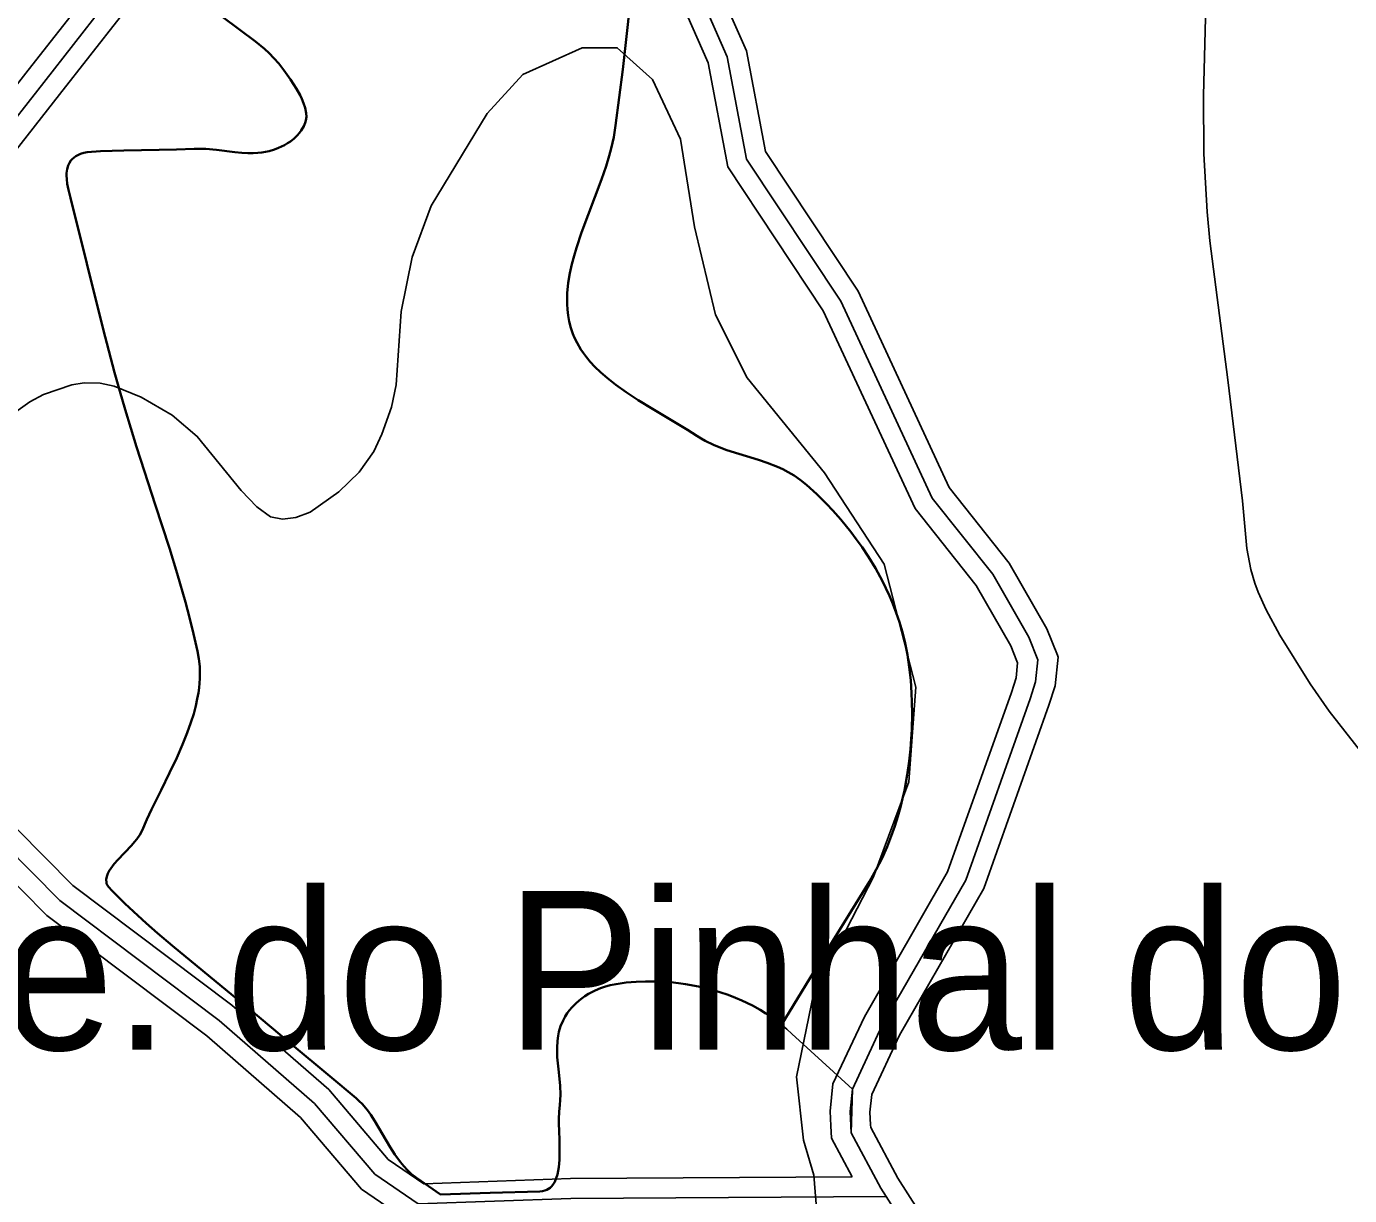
# Model space of a CAD drawing. Extents: x -64005 to -55000, y -89025 to -80000.
# Drawn here: x -58822 to -58155, y -86796 to -86207 of the extents above; entities that cross this region are included whole.
import ezdxf
from ezdxf.enums import TextEntityAlignment as Align

# ---------------------------------------------------------------- set-up
doc = ezdxf.new("R2010")
doc.units = 0
doc.header["$LTSCALE"] = 32
doc.linetypes.add('LONG_DASHED', pattern=[7.5, 6, -1.5])
for name, color, linetype, lineweight in [('1', 7, 'Continuous', 25), ('2', 7, 'Continuous', 25), ('24', 7, 'Continuous', 25), ('25', 7, 'Continuous', 35), ('39', 7, 'LONG_DASHED', 25), ('8', 7, 'Continuous', 25)]:
    doc.layers.add(name, color=color, linetype=linetype, lineweight=lineweight)
doc.layers.add('45', color=7, linetype='Continuous')

msp = doc.modelspace()

# ---------------------------------------------------------------- linework, layer by layer
at = {"layer": '1'}
for points in [[(-58423.39, -86808.8), (-58425.16, -86785.79), (-58430.46, -86768.08), (-58434, -86736.22), (-58425.16, -86693.73), (-58395.07, -86635.31), (-58377.37, -86587.51), (-58373.83, -86539.71), (-58389.76, -86477.74), (-58419.85, -86431.71), (-58458.78, -86383.91), (-58474.71, -86352.05), (-58485.33, -86307.79), (-58492.41, -86263.53), (-58506.56, -86233.43), (-58524.26, -86217.5), (-58541.96, -86217.5), (-58571.85, -86231.01)], [(-58571.85, -86231.01), (-58589.86, -86250.62), (-58618.06, -86297.16), (-58627.66, -86323.06), (-58633.1, -86350.48), (-58635.72, -86387.44), (-58638.02, -86398.66), (-58642.84, -86412.21), (-58647.02, -86420.95), (-58654.41, -86431.41), (-58664.62, -86441.31), (-58679.02, -86451.54), (-58686.28, -86454.23), (-58692.93, -86455.04), (-58699.01, -86453.86), (-58705.95, -86448.81), (-58713.89, -86440.64), (-58735.92, -86413.4), (-58748.52, -86402.66), (-58764.25, -86393.55), (-58777.89, -86388.11), (-58784.92, -86386.55), (-58792.91, -86386.44), (-58799.14, -86387.47), (-58813.43, -86392.3), (-58820.26, -86395.94), (-58834.38, -86406.06)]]:
    msp.add_lwpolyline(points, dxfattribs=at)
at = {"layer": '2'}
msp.add_lwpolyline([(-58144.91, -86578.33), (-58165.52, -86551.82), (-58175.15, -86538.08), (-58190.34, -86513.55), (-58197.28, -86500.72), (-58201.29, -86491.87), (-58202.98, -86487.35), (-58205.07, -86480.46), (-58207.07, -86469.88), (-58209.25, -86445.94), (-58216.51, -86384.89), (-58225.57, -86314.88), (-58227, -86300.25), (-58228.59, -86270.91), (-58228.87, -86241.51), (-58227.39, -86182.73)], dxfattribs=at)
at = {"layer": '24'}
for points in [[(-58529.22, -86384.06), (-58532.71, -86381.01), (-58535.57, -86378.25), (-58537.9, -86375.74), (-58539.79, -86373.47), (-58541.34, -86371.44), (-58542.59, -86369.61), (-58544.56, -86366.29), (-58545.83, -86363.71), (-58546.66, -86361.72), (-58547.71, -86358.63), (-58548.5, -86355.42), (-58549.01, -86352.41), (-58549.33, -86349.49), (-58549.5, -86346.65), (-58549.53, -86343.9), (-58549.44, -86341.23), (-58548.95, -86336.05), (-58548.17, -86331.18), (-58547.18, -86326.6), (-58546.06, -86322.29), (-58544.87, -86318.25), (-58542.32, -86310.65), (-58532.24, -86283.85), (-58529.94, -86277.09), (-58528.39, -86272.02), (-58527.35, -86268.21), (-58526.05, -86262.48), (-58525.1, -86256.73), (-58521.53, -86228.51), (-58519.09, -86207.34), (-58517.42, -86191.46)], [(-58723, -86202.09), (-58706.65, -86214.32), (-58702.08, -86218.1), (-58699.73, -86220.26), (-58697.31, -86222.7), (-58694.83, -86225.49), (-58692.34, -86228.71), (-58688.99, -86233.46), (-58685.93, -86238.24), (-58684.15, -86241.44)], [(-58684.15, -86241.44), (-58683.27, -86243.27), (-58682.41, -86245.35), (-58681.63, -86247.74), (-58681.05, -86250.45), (-58680.96, -86252.27), (-58681.22, -86254.13), (-58681.57, -86255.39), (-58682.25, -86257.06), (-58683.52, -86259.24), (-58684.41, -86260.44), (-58685.57, -86261.77), (-58687.07, -86263.19), (-58688.99, -86264.67), (-58690.5, -86265.65), (-58692.01, -86266.53), (-58695.03, -86267.98), (-58697.05, -86268.74), (-58699.73, -86269.52), (-58703.32, -86270.2), (-58705.36, -86270.42), (-58707.71, -86270.54), (-58710.38, -86270.54), (-58713.44, -86270.39), (-58716.93, -86270.08), (-58726.26, -86268.96), (-58731.59, -86268.49), (-58734.44, -86268.38), (-58737.47, -86268.44), (-58746.32, -86268.76), (-58755.16, -86268.93), (-58772.86, -86269.19), (-58784.65, -86269.65), (-58791.39, -86270.12), (-58793.06, -86270.39), (-58794.72, -86270.91), (-58795.8, -86271.38), (-58797.16, -86272.17), (-58798.79, -86273.48), (-58799.59, -86274.35), (-58800.35, -86275.44), (-58801, -86276.81), (-58801.54, -86278.72), (-58801.8, -86280.65), (-58801.84, -86281.95), (-58801.74, -86283.69), (-58801.42, -86286.01), (-58800.76, -86289.09), (-58799.75, -86293.12), (-58791.61, -86326.21), (-58783.28, -86359.27), (-58777.59, -86381.14), (-58775.03, -86390.5), (-58772.32, -86399.85), (-58766.54, -86418.56), (-58762.52, -86431.02), (-58757.08, -86447.64), (-58749.94, -86469.79), (-58746.05, -86482.45), (-58741.89, -86496.91), (-58739.83, -86504.63)], [(-58441.56, -86710.06), (-58419.09, -86673.44), (-58397.14, -86637.66), (-58393.72, -86631.7), (-58390.8, -86625.91), (-58388.31, -86620.32), (-58386.19, -86614.96), (-58384.39, -86609.83), (-58382.87, -86604.96), (-58381.58, -86600.33), (-58380.49, -86595.95), (-58379.58, -86591.81), (-58378.13, -86584), (-58377.15, -86577.11), (-58376.49, -86571.07), (-58376.08, -86565.79), (-58375.84, -86561.18), (-58375.68, -86553.15), (-58375.77, -86547.19), (-58375.95, -86542.77), (-58376.41, -86536.21), (-58377.09, -86529.77), (-58378.04, -86523.46), (-58379.23, -86517.58), (-58380.6, -86512.1), (-58382.11, -86507), (-58383.73, -86502.26), (-58385.41, -86497.84), (-58387.14, -86493.74), (-58388.88, -86489.92), (-58390.63, -86486.37), (-58394.19, -86479.8), (-58397.61, -86474.15), (-58400.82, -86469.29), (-58403.81, -86465.1), (-58406.55, -86461.49), (-58411.62, -86455.29), (-58415.66, -86450.76), (-58418.82, -86447.42), (-58423.76, -86442.53), (-58428.93, -86437.78), (-58432.11, -86435.2), (-58435.18, -86433.09), (-58438.12, -86431.35), (-58440.92, -86429.9), (-58443.59, -86428.67), (-58448.66, -86426.68), (-58453.16, -86425.16), (-58468.98, -86420.24), (-58472.87, -86418.81), (-58475.75, -86417.61), (-58479.99, -86415.56), (-58482.07, -86414.39), (-58484.12, -86413.12), (-58488.88, -86410.09), (-58498.18, -86404.48), (-58506.5, -86399.53), (-58513.72, -86395.09), (-58519.84, -86391.06), (-58524.97, -86387.4), (-58529.22, -86384.06)], [(-58739.83, -86504.63), (-58737.78, -86512.85), (-58735.77, -86521.63), (-58735.09, -86525.51), (-58734.7, -86529.39), (-58734.6, -86531.98), (-58734.65, -86535.45), (-58735.02, -86540.07), (-58735.38, -86542.72), (-58735.91, -86545.74), (-58736.67, -86549.2), (-58737.71, -86553.15), (-58739.12, -86557.67), (-58740.96, -86562.83), (-58743.32, -86568.71), (-58746.29, -86575.4), (-58749.91, -86583.01), (-58754.17, -86591.64), (-58758.96, -86601.39), (-58761.37, -86606.52), (-58763.76, -86611.95), (-58764.91, -86614.19), (-58766.38, -86616.37), (-58767.5, -86617.8), (-58769.12, -86619.66), (-58776.05, -86626.88), (-58777.83, -86628.9), (-58779.57, -86631.2), (-58780.34, -86632.43), (-58780.99, -86633.74), (-58781.49, -86635.15), (-58781.77, -86636.67), (-58781.73, -86638.3), (-58781.61, -86638.82), (-58781.38, -86639.36), (-58780.68, -86640.43), (-58778.81, -86642.48), (-58772.38, -86648.79), (-58765.96, -86654.81), (-58761.67, -86658.7), (-58755.96, -86663.73), (-58748.35, -86670.24), (-58717.79, -86695.35), (-58709.01, -86702.68), (-58689.11, -86719.31), (-58669.14, -86735.86), (-58655.92, -86747), (-58654.37, -86748.4), (-58652.91, -86749.89), (-58650.19, -86753.08), (-58648.52, -86755.35), (-58646.43, -86758.49), (-58638.67, -86771.65), (-58636.37, -86775.31), (-58633.53, -86779.27), (-58631.89, -86781.26), (-58630.03, -86783.26), (-58627.89, -86785.23), (-58625.4, -86787.14), (-58619.34, -86791.32), (-58613.28, -86795.5)], [(-58613.28, -86795.5), (-58588.29, -86794.73), (-58563.3, -86793.96), (-58561.97, -86793.83), (-58560.79, -86793.56), (-58559.76, -86793.17), (-58558.85, -86792.67), (-58558.06, -86792.09), (-58557.36, -86791.42), (-58556.75, -86790.69), (-58555.75, -86789.06), (-58555, -86787.3), (-58554.45, -86785.45), (-58554.06, -86783.58), (-58553.78, -86781.71), (-58553.47, -86777.97), (-58553.37, -86774.49), (-58553.44, -86768.17), (-58553.58, -86763.4), (-58553.65, -86759.91), (-58553.67, -86757.37), (-58553.57, -86753.76), (-58553.45, -86752.07), (-58553.27, -86750.47), (-58553.02, -86747.82), (-58552.94, -86745.33), (-58553.11, -86740.64), (-58553.94, -86732.41), (-58554.51, -86726.23), (-58554.63, -86721.6), (-58554.44, -86718.13), (-58554.08, -86715.54), (-58553.68, -86713.6), (-58552.81, -86710.7), (-58551.61, -86707.82), (-58550.57, -86705.87), (-58549.47, -86704.14), (-58548.34, -86702.61), (-58547.2, -86701.25), (-58544.87, -86698.89), (-58542.65, -86697.03), (-58540.6, -86695.57), (-58538.74, -86694.41), (-58535.35, -86692.65), (-58532.74, -86691.55), (-58530.77, -86690.86), (-58527.8, -86690.02), (-58524.86, -86689.42), (-58519.74, -86688.71), (-58514.8, -86688.28), (-58510.07, -86688.09), (-58505.57, -86688.09), (-58501.31, -86688.25), (-58497.28, -86688.55), (-58493.5, -86688.95), (-58489.95, -86689.44), (-58483.31, -86690.65), (-58477.55, -86692.02), (-58472.58, -86693.47), (-58468.31, -86694.92), (-58464.64, -86696.33)], [(-58464.64, -86696.33), (-58461.48, -86697.68), (-58456.12, -86700.29), (-58452.24, -86702.46), (-58449.43, -86704.21), (-58445.38, -86707.02), (-58441.56, -86710.06)], [(-58441.56, -86710.06), (-58438.85, -86712.22), (-58436.25, -86714.49), (-58421.02, -86728.42), (-58405.8, -86742.35)], [(-58405.8, -86742.35), (-58421.02, -86728.42), (-58436.25, -86714.49), (-58438.85, -86712.22), (-58441.56, -86710.06)], [(-58405.8, -86742.35), (-58406.44, -86764.44), (-58391.51, -86792.37), (-58361.63, -86839.13), (-58344.75, -86885.58), (-58353.83, -86937.54), (-58347.33, -86964.82), (-58347.33, -86990.81), (-58357.71, -87023.29), (-58346.02, -87071.35), (-58304.45, -87210.36), (-58294.05, -87281.49), (-58301.84, -87351.64), (-58313.51, -87426.99), (-58352.65, -87585.71)], [(-58352.65, -87585.71), (-58313.51, -87426.99), (-58301.84, -87351.64), (-58294.05, -87281.49), (-58304.45, -87210.36), (-58346.02, -87071.35), (-58357.71, -87023.29), (-58347.33, -86990.81), (-58347.33, -86964.82), (-58353.83, -86937.54), (-58344.75, -86885.58), (-58361.63, -86839.13), (-58391.51, -86792.37), (-58406.44, -86764.44), (-58405.8, -86742.35)]]:
    msp.add_lwpolyline(points, dxfattribs=at)
at = {"layer": '25'}
for points in [[(-58517.42, -86191.46), (-58519.09, -86207.34), (-58521.53, -86228.51), (-58525.1, -86256.73), (-58526.05, -86262.48), (-58527.35, -86268.21), (-58528.39, -86272.02), (-58529.94, -86277.09), (-58532.24, -86283.85), (-58542.32, -86310.65), (-58544.87, -86318.25), (-58546.06, -86322.29), (-58547.18, -86326.6), (-58548.17, -86331.18), (-58548.95, -86336.05), (-58549.44, -86341.23), (-58549.53, -86343.9), (-58549.5, -86346.65), (-58549.33, -86349.49), (-58549.01, -86352.41), (-58548.5, -86355.42), (-58547.71, -86358.63), (-58546.66, -86361.72), (-58545.83, -86363.71), (-58544.56, -86366.29), (-58542.59, -86369.61), (-58541.34, -86371.44), (-58539.79, -86373.47), (-58537.9, -86375.74), (-58535.57, -86378.25), (-58532.71, -86381.01), (-58529.22, -86384.06)], [(-58684.15, -86241.44), (-58685.93, -86238.24), (-58688.99, -86233.46), (-58692.34, -86228.71), (-58694.83, -86225.49), (-58697.31, -86222.7), (-58699.73, -86220.26), (-58702.08, -86218.1), (-58706.65, -86214.32), (-58723, -86202.09)], [(-58739.83, -86504.63), (-58741.89, -86496.91), (-58746.05, -86482.45), (-58749.94, -86469.79), (-58757.08, -86447.64), (-58762.52, -86431.02), (-58766.54, -86418.56), (-58772.32, -86399.85), (-58775.03, -86390.5), (-58777.59, -86381.14), (-58783.28, -86359.27), (-58791.61, -86326.21), (-58799.75, -86293.12), (-58800.76, -86289.09), (-58801.42, -86286.01), (-58801.74, -86283.69), (-58801.84, -86281.95), (-58801.8, -86280.65), (-58801.54, -86278.72), (-58801, -86276.81), (-58800.35, -86275.44), (-58799.59, -86274.35), (-58798.79, -86273.48), (-58797.16, -86272.17), (-58795.8, -86271.38), (-58794.72, -86270.91), (-58793.06, -86270.39), (-58791.39, -86270.12), (-58784.65, -86269.65), (-58772.86, -86269.19), (-58755.16, -86268.93), (-58746.32, -86268.76), (-58737.47, -86268.44), (-58734.44, -86268.38), (-58731.59, -86268.49), (-58726.26, -86268.96), (-58716.93, -86270.08), (-58713.44, -86270.39), (-58710.38, -86270.54), (-58707.71, -86270.54), (-58705.36, -86270.42), (-58703.32, -86270.2), (-58699.73, -86269.52), (-58697.05, -86268.74), (-58695.03, -86267.98), (-58692.01, -86266.53), (-58690.5, -86265.65), (-58688.99, -86264.67), (-58687.07, -86263.19), (-58685.57, -86261.77), (-58684.41, -86260.44), (-58683.52, -86259.24), (-58682.25, -86257.06), (-58681.57, -86255.39), (-58681.22, -86254.13), (-58680.96, -86252.27), (-58681.05, -86250.45), (-58681.63, -86247.74), (-58682.41, -86245.35), (-58683.27, -86243.27), (-58684.15, -86241.44)], [(-58529.22, -86384.06), (-58524.97, -86387.4), (-58519.84, -86391.06), (-58513.72, -86395.09), (-58506.5, -86399.53), (-58498.18, -86404.48), (-58488.88, -86410.09), (-58484.12, -86413.12), (-58482.07, -86414.39), (-58479.99, -86415.56), (-58475.75, -86417.61), (-58472.87, -86418.81), (-58468.98, -86420.24), (-58453.16, -86425.16), (-58448.66, -86426.68), (-58443.59, -86428.67), (-58440.92, -86429.9), (-58438.12, -86431.35), (-58435.18, -86433.09), (-58432.11, -86435.2), (-58428.93, -86437.78), (-58423.76, -86442.53), (-58418.82, -86447.42), (-58415.66, -86450.76), (-58411.62, -86455.29), (-58406.55, -86461.49), (-58403.81, -86465.1), (-58400.82, -86469.29), (-58397.61, -86474.15), (-58394.19, -86479.8), (-58390.63, -86486.37), (-58388.88, -86489.92), (-58387.14, -86493.74), (-58385.41, -86497.84), (-58383.73, -86502.26), (-58382.11, -86507), (-58380.6, -86512.1), (-58379.23, -86517.58), (-58378.04, -86523.46), (-58377.09, -86529.77), (-58376.41, -86536.21), (-58375.95, -86542.77), (-58375.77, -86547.19), (-58375.68, -86553.15), (-58375.84, -86561.18), (-58376.08, -86565.79), (-58376.49, -86571.07), (-58377.15, -86577.11), (-58378.13, -86584), (-58379.58, -86591.81), (-58380.49, -86595.95), (-58381.58, -86600.33), (-58382.87, -86604.96), (-58384.39, -86609.83), (-58386.19, -86614.96), (-58388.31, -86620.32), (-58390.8, -86625.91), (-58393.72, -86631.7), (-58397.14, -86637.66), (-58419.09, -86673.44), (-58441.56, -86710.06)], [(-58613.28, -86795.5), (-58619.34, -86791.32), (-58625.4, -86787.14), (-58627.89, -86785.23), (-58630.03, -86783.26), (-58631.89, -86781.26), (-58633.53, -86779.27), (-58636.37, -86775.31), (-58638.67, -86771.65), (-58646.43, -86758.49), (-58648.52, -86755.35), (-58650.19, -86753.08), (-58652.91, -86749.89), (-58654.37, -86748.4), (-58655.92, -86747), (-58669.14, -86735.86), (-58689.11, -86719.31), (-58709.01, -86702.68), (-58717.79, -86695.35), (-58748.35, -86670.24), (-58755.96, -86663.73), (-58761.67, -86658.7), (-58765.96, -86654.81), (-58772.38, -86648.79), (-58778.81, -86642.48), (-58780.68, -86640.43), (-58781.38, -86639.36), (-58781.61, -86638.82), (-58781.73, -86638.3), (-58781.77, -86636.67), (-58781.49, -86635.15), (-58780.99, -86633.74), (-58780.34, -86632.43), (-58779.57, -86631.2), (-58777.83, -86628.9), (-58776.05, -86626.88), (-58769.12, -86619.66), (-58767.5, -86617.8), (-58766.38, -86616.37), (-58764.91, -86614.19), (-58763.76, -86611.95), (-58761.37, -86606.52), (-58758.96, -86601.39), (-58754.17, -86591.64), (-58749.91, -86583.01), (-58746.29, -86575.4), (-58743.32, -86568.71), (-58740.96, -86562.83), (-58739.12, -86557.67), (-58737.71, -86553.15), (-58736.67, -86549.2), (-58735.91, -86545.74), (-58735.38, -86542.72), (-58735.02, -86540.07), (-58734.65, -86535.45), (-58734.6, -86531.98), (-58734.7, -86529.39), (-58735.09, -86525.51), (-58735.77, -86521.63), (-58737.78, -86512.85), (-58739.83, -86504.63)], [(-58464.64, -86696.33), (-58468.31, -86694.92), (-58472.58, -86693.47), (-58477.55, -86692.02), (-58483.31, -86690.65), (-58489.95, -86689.44), (-58493.5, -86688.95), (-58497.28, -86688.55), (-58501.31, -86688.25), (-58505.57, -86688.09), (-58510.07, -86688.09), (-58514.8, -86688.28), (-58519.74, -86688.71), (-58524.86, -86689.42), (-58527.8, -86690.02), (-58530.77, -86690.86), (-58532.74, -86691.55), (-58535.35, -86692.65), (-58538.74, -86694.41), (-58540.6, -86695.57), (-58542.65, -86697.03), (-58544.87, -86698.89), (-58547.2, -86701.25), (-58548.34, -86702.61), (-58549.47, -86704.14), (-58550.57, -86705.87), (-58551.61, -86707.82), (-58552.81, -86710.7), (-58553.68, -86713.6), (-58554.08, -86715.54), (-58554.44, -86718.13), (-58554.63, -86721.6), (-58554.51, -86726.23), (-58553.94, -86732.41), (-58553.11, -86740.64), (-58552.94, -86745.33), (-58553.02, -86747.82), (-58553.27, -86750.47), (-58553.45, -86752.07), (-58553.57, -86753.76), (-58553.67, -86757.37), (-58553.65, -86759.91), (-58553.58, -86763.4), (-58553.44, -86768.17), (-58553.37, -86774.49), (-58553.47, -86777.97), (-58553.78, -86781.71), (-58554.06, -86783.58), (-58554.45, -86785.45), (-58555, -86787.3), (-58555.75, -86789.06), (-58556.75, -86790.69), (-58557.36, -86791.42), (-58558.06, -86792.09), (-58558.85, -86792.67), (-58559.76, -86793.17), (-58560.79, -86793.56), (-58561.97, -86793.83), (-58563.3, -86793.96), (-58588.29, -86794.73), (-58613.28, -86795.5)], [(-58441.56, -86710.06), (-58445.38, -86707.02), (-58449.43, -86704.21), (-58452.24, -86702.46), (-58456.12, -86700.29), (-58461.48, -86697.68), (-58464.64, -86696.33)]]:
    msp.add_lwpolyline(points, dxfattribs=at)
at = {"layer": '39'}
msp.add_line((-58805.22, -86647.3), (-58833.24, -86618.9), dxfattribs=at)
for points in [[(-58504.76, -85743.51), (-58512.02, -85754.26), (-58533.33, -85785.83), (-58596.37, -85863.62), (-58612.53, -85890.32), (-58628.69, -85924.25), (-58651.01, -85975.49), (-58681.77, -86038.86), (-58708.7, -86080), (-58749.44, -86130.28), (-58767.14, -86165.65), (-58783.29, -86196.69), (-58813.31, -86234.94), (-58838.7, -86267.42), (-58974.79, -86454.08), (-58995.22, -86482.65)], [(-58498.02, -85987.05), (-58500.68, -86045.36), (-58499.37, -86112.92), (-58490.28, -86173.33), (-58468.84, -86222.04), (-58459.1, -86273.69), (-58411.69, -86345.13), (-58365.58, -86444.51), (-58335.06, -86482.83), (-58316.87, -86514.66), (-58312.33, -86526.03), (-58313.44, -86537.09), (-58316.19, -86545.7), (-58348.67, -86637.11), (-58390.87, -86710.52), (-58405.8, -86742.35), (-58406.94, -86753.7), (-58406.44, -86764.44), (-58391.51, -86792.37), (-58388.82, -86796.58)], [(-58646.47, -86785.32), (-58676.8, -86749.59), (-58724.87, -86707.79), (-58805.22, -86647.3)], [(-58646.47, -86785.32), (-58624.64, -86800.26), (-58547.71, -86797.51), (-58388.82, -86796.58)]]:
    msp.add_lwpolyline(points, dxfattribs=at)
at = {"layer": '8', "linetype": 'LONG_DASHED'}
msp.add_line((-58798.62, -86639.76), (-58826.8, -86611.25), dxfattribs=at)
at = {"layer": '8'}
msp.add_line((-58811.83, -86654.84), (-58839.71, -86626.59), dxfattribs=at)
at = {"layer": '8', "linetype": 'LONG_DASHED'}
for points in [[(-58997.07, -86468.03), (-58982.91, -86448.23), (-58846.68, -86261.39), (-58821.18, -86228.77), (-58791.73, -86191.25), (-58776.05, -86161.1), (-58757.9, -86124.83), (-58716.79, -86074.11), (-58690.49, -86033.92), (-58660.1, -85971.31), (-58637.79, -85920.1), (-58621.34, -85885.57), (-58604.57, -85857.86), (-58541.37, -85779.88), (-58514.6, -85740.21)], [(-58480.49, -86170.76), (-58459.23, -86219.06), (-58449.65, -86269.85), (-58402.94, -86340.23), (-58357.01, -86439.22), (-58326.76, -86477.2), (-58307.84, -86510.3), (-58302.5, -86523.69)], [(-58322.83, -86526.7), (-58322.52, -86527.47), (-58323.29, -86535.05), (-58325.67, -86542.5), (-58357.79, -86632.91), (-58399.75, -86705.9), (-58415.58, -86739.65), (-58416.96, -86753.43), (-58416.61, -86760.93)], [(-58639.7, -86777.84), (-58669.67, -86742.54), (-58718.57, -86700.01), (-58798.62, -86639.76)], [(-58639.7, -86777.84), (-58621.71, -86790.15), (-58547.92, -86787.51), (-58405.89, -86786.68)]]:
    msp.add_lwpolyline(points, dxfattribs=at)
at = {"layer": '8'}
for points in [[(-58981.72, -86480.94), (-58966.68, -86459.93), (-58830.72, -86273.45), (-58805.44, -86241.11), (-58774.85, -86202.13), (-58758.23, -86170.2), (-58740.98, -86135.73), (-58700.61, -86085.9), (-58673.05, -86043.8), (-58641.92, -85979.67), (-58619.59, -85928.39), (-58603.72, -85895.07), (-58588.16, -85869.38), (-58525.29, -85791.79), (-58516.42, -85778.65)], [(-58500.52, -86172.46), (-58499.97, -86176.14), (-58478.45, -86225.02), (-58468.55, -86277.53), (-58420.44, -86350.03), (-58374.15, -86449.8), (-58343.36, -86488.46), (-58325.9, -86519.02), (-58322.83, -86526.7)], [(-58302.5, -86523.69), (-58302.14, -86524.59), (-58303.59, -86539.13), (-58306.71, -86548.9), (-58339.55, -86641.31), (-58381.99, -86715.14), (-58396.02, -86745.05), (-58396.92, -86753.97), (-58396.62, -86760.43)], [(-58653.23, -86792.81), (-58683.93, -86756.64), (-58731.17, -86715.57), (-58811.83, -86654.84)], [(-58416.61, -86760.93), (-58416.32, -86767.16), (-58405.89, -86786.68)], [(-58396.62, -86760.43), (-58396.56, -86761.72), (-58382.87, -86787.31), (-58352.61, -86834.68), (-58334.44, -86884.67), (-58343.62, -86937.23), (-58337.33, -86963.65), (-58337.33, -86992.37), (-58347.33, -87023.66), (-58336.36, -87068.73), (-58294.65, -87208.23), (-58290.65, -87237.18), (-58283.97, -87281.29)], [(-58653.23, -86792.81), (-58627.57, -86810.37), (-58547.5, -86807.51), (-58394.28, -86806.61)]]:
    msp.add_lwpolyline(points, dxfattribs=at)

# ---------------------------------------------------------------- texts
at = {"layer": '45', "width": 0.95}
msp.add_text('Mte. do Pinhal do Cabeçudo', height=80, rotation=0.007, dxfattribs=at).set_placement((-58306.11, -86722.53), align=Align.CENTER)

doc.saveas('drawing.dxf')
